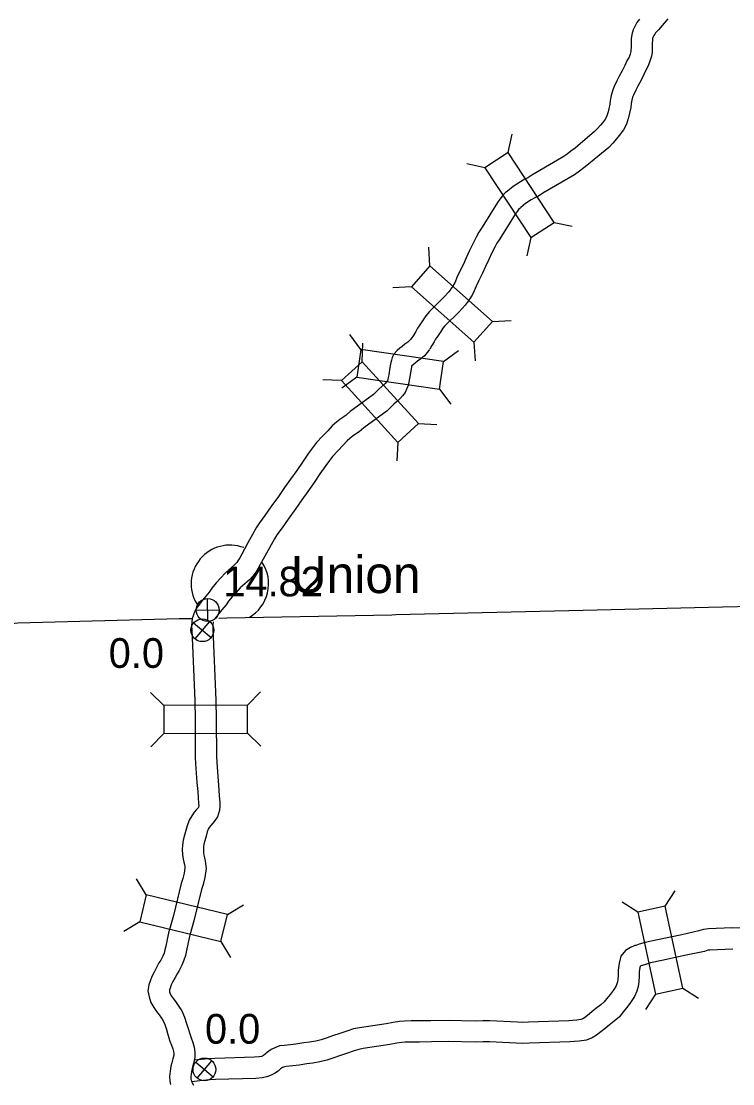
# Model space of a CAD drawing. Extents: x -939622 to -934222, y 1383701 to 1385301.
# Drawn here: x -936444.68 to -936414.36, y 1385072.19 to 1385117.45 of the extents above; entities that cross this region are included whole.
import ezdxf

# ---------------------------------------------------------------- set-up
doc = ezdxf.new("R2010")
doc.units = 0
for name, color, linetype in [('Level 10', 7, 'Continuous'), ('Level 2', 7, 'Continuous'), ('Level 20', 7, 'Continuous'), ('Level 24', 7, 'Continuous'), ('Level 25', 7, 'Continuous'), ('Level 26', 7, 'Continuous')]:
    doc.layers.add(name, color=color, linetype=linetype)

msp = doc.modelspace()

# ---------------------------------------------------------------- linework, layer by layer
at = {"layer": 'Level 10'}
for points in [[(-936418.331, 1385117.544), (-936418.445, 1385117.392), (-936418.516, 1385117.26), (-936418.606, 1385117.089), (-936418.661, 1385116.884), (-936418.68, 1385116.695), (-936418.688, 1385116.573), (-936418.688, 1385116.432), (-936418.688, 1385116.335), (-936418.694, 1385116.229), (-936418.707, 1385116.155), (-936418.734, 1385116.054), (-936418.778, 1385115.926), (-936418.858, 1385115.788), (-936418.962, 1385115.564), (-936419.067, 1385115.341), (-936419.195, 1385115.105), (-936419.298, 1385114.907), (-936419.406, 1385114.674), (-936419.474, 1385114.523), (-936419.539, 1385114.293), (-936419.577, 1385114.079), (-936419.596, 1385113.912), (-936419.633, 1385113.725), (-936419.665, 1385113.586), (-936419.72, 1385113.42), (-936419.781, 1385113.299), (-936419.908, 1385113.129), (-936419.993, 1385113.021), (-936420.135, 1385112.865), (-936420.258, 1385112.733), (-936420.85, 1385112.25), (-936421.077, 1385112.051), (-936421.251, 1385111.912), (-936421.412, 1385111.791), (-936421.581, 1385111.674), (-936421.821, 1385111.54), (-936422.921, 1385110.889), (-936423.088, 1385110.782), (-936423.213, 1385110.717), (-936423.406, 1385110.612), (-936423.718, 1385110.407), (-936423.95, 1385110.219), (-936424.049, 1385110.138), (-936424.17, 1385110.01), (-936424.276, 1385109.871), (-936424.377, 1385109.723), (-936425.031, 1385108.681), (-936425.184, 1385108.463), (-936425.291, 1385108.256), (-936425.431, 1385107.972), (-936425.569, 1385107.682), (-936425.714, 1385107.371), (-936425.833, 1385107.098), (-936425.983, 1385106.804), (-936426.11, 1385106.539), (-936426.192, 1385106.342), (-936426.255, 1385106.22), (-936426.292, 1385106.157), (-936426.321, 1385106.12), (-936426.364, 1385106.056), (-936426.404, 1385105.998), (-936426.458, 1385105.93), (-936426.662, 1385105.7), (-936426.889, 1385105.478), (-936427.017, 1385105.355), (-936427.153, 1385105.217), (-936427.286, 1385105.091), (-936427.436, 1385104.901), (-936427.547, 1385104.734), (-936427.688, 1385104.524), (-936427.788, 1385104.381), (-936427.866, 1385104.241), (-936427.95, 1385104.095), (-936428.031, 1385103.966)], [(-936417.125, 1385117.549), (-936417.52, 1385117.085), (-936417.647, 1385116.956), (-936417.684, 1385116.907), (-936417.722, 1385116.837), (-936417.763, 1385116.758), (-936417.773, 1385116.721), (-936417.783, 1385116.621), (-936417.788, 1385116.545), (-936417.788, 1385116.433), (-936417.788, 1385116.308), (-936417.798, 1385116.124), (-936417.827, 1385115.963), (-936417.872, 1385115.792), (-936417.956, 1385115.55), (-936418.059, 1385115.371), (-936418.148, 1385115.181), (-936418.264, 1385114.935), (-936418.4, 1385114.683), (-936418.49, 1385114.51), (-936418.587, 1385114.3), (-936418.626, 1385114.213), (-936418.66, 1385114.092), (-936418.685, 1385113.95), (-936418.706, 1385113.773), (-936418.753, 1385113.537), (-936418.797, 1385113.344), (-936418.886, 1385113.073), (-936419.013, 1385112.823), (-936419.193, 1385112.582), (-936419.305, 1385112.439), (-936419.472, 1385112.256), (-936419.641, 1385112.074), (-936420.268, 1385111.563), (-936420.499, 1385111.36), (-936420.7, 1385111.2), (-936420.885, 1385111.061), (-936421.105, 1385110.909), (-936421.373, 1385110.759), (-936422.45, 1385110.122), (-936422.636, 1385110.003), (-936422.789, 1385109.923), (-936422.944, 1385109.839), (-936423.186, 1385109.68), (-936423.382, 1385109.521), (-936423.436, 1385109.477), (-936423.483, 1385109.427), (-936423.546, 1385109.345), (-936423.624, 1385109.23), (-936424.281, 1385108.183), (-936424.412, 1385107.996), (-936424.488, 1385107.85), (-936424.621, 1385107.58), (-936424.755, 1385107.298), (-936424.894, 1385107.001), (-936425.019, 1385106.714), (-936425.176, 1385106.405), (-936425.288, 1385106.172), (-936425.375, 1385105.962), (-936425.467, 1385105.785), (-936425.544, 1385105.653), (-936425.591, 1385105.592), (-936425.623, 1385105.545), (-936425.68, 1385105.463), (-936425.766, 1385105.353), (-936426.01, 1385105.079), (-936426.263, 1385104.831), (-936426.386, 1385104.713), (-936426.524, 1385104.574), (-936426.62, 1385104.483), (-936426.707, 1385104.373), (-936426.798, 1385104.234), (-936426.945, 1385104.015), (-936427.025, 1385103.902), (-936427.083, 1385103.797), (-936427.178, 1385103.632), (-936427.269, 1385103.487)], [(-936428.014, 1385103.991), (-936428.079, 1385103.901), (-936428.129, 1385103.845), (-936428.205, 1385103.78), (-936428.328, 1385103.689), (-936428.45, 1385103.597), (-936428.544, 1385103.519), (-936428.657, 1385103.421), (-936428.8, 1385103.275), (-936428.87, 1385103.127), (-936428.906, 1385103.018), (-936428.933, 1385102.907), (-936428.97, 1385102.697), (-936429.015, 1385102.385), (-936429.038, 1385102.276), (-936429.058, 1385102.194), (-936429.074, 1385102.148), (-936429.092, 1385102.109), (-936429.107, 1385102.09), (-936429.175, 1385102.02), (-936429.299, 1385101.906), (-936429.436, 1385101.778), (-936429.56, 1385101.647), (-936429.659, 1385101.557), (-936430.654, 1385100.829), (-936430.829, 1385100.671), (-936430.933, 1385100.603), (-936431.098, 1385100.486), (-936431.245, 1385100.377), (-936431.421, 1385100.218), (-936431.618, 1385100.003), (-936431.833, 1385099.778), (-936432.098, 1385099.502), (-936432.269, 1385099.279), (-936432.431, 1385099.05), (-936432.695, 1385098.671), (-936432.934, 1385098.311), (-936433.196, 1385097.938), (-936433.458, 1385097.584), (-936433.716, 1385097.209), (-936434.04, 1385096.762), (-936434.29, 1385096.399), (-936434.52, 1385096.088), (-936434.663, 1385095.866), (-936434.815, 1385095.586), (-936435.018, 1385095.227), (-936435.164, 1385094.963), (-936435.279, 1385094.747), (-936435.363, 1385094.6), (-936435.441, 1385094.47), (-936435.495, 1385094.393), (-936435.574, 1385094.314), (-936435.975, 1385093.953), (-936436.179, 1385093.734), (-936436.369, 1385093.526), (-936436.557, 1385093.297), (-936436.67, 1385093.134), (-936436.817, 1385092.954), (-936436.959, 1385092.784), (-936437.055, 1385092.656), (-936437.115, 1385092.577), (-936437.175, 1385092.497), (-936437.232, 1385092.405), (-936437.263, 1385092.346), (-936437.314, 1385092.253), (-936437.356, 1385092.119), (-936437.39, 1385092.002), (-936437.397, 1385091.945)], [(-936427.286, 1385103.461), (-936427.377, 1385103.337), (-936427.496, 1385103.203), (-936427.643, 1385103.076), (-936427.79, 1385102.967), (-936427.891, 1385102.891), (-936427.962, 1385102.832), (-936428.041, 1385102.764), (-936428.042, 1385102.763), (-936428.051, 1385102.722), (-936428.082, 1385102.553), (-936428.128, 1385102.231), (-936428.159, 1385102.08), (-936428.193, 1385101.939), (-936428.239, 1385101.809), (-936428.317, 1385101.64), (-936428.424, 1385101.5), (-936428.548, 1385101.373), (-936428.688, 1385101.245), (-936428.802, 1385101.139), (-936428.929, 1385101.005), (-936429.088, 1385100.86), (-936430.085, 1385100.13), (-936430.279, 1385099.954), (-936430.428, 1385099.858), (-936430.569, 1385099.758), (-936430.674, 1385099.68), (-936430.786, 1385099.579), (-936430.962, 1385099.387), (-936431.184, 1385099.156), (-936431.414, 1385098.915), (-936431.545, 1385098.745), (-936431.695, 1385098.533), (-936431.951, 1385098.165), (-936432.191, 1385097.804), (-936432.466, 1385097.412), (-936432.725, 1385097.061), (-936432.981, 1385096.69), (-936433.305, 1385096.242), (-936433.557, 1385095.877), (-936433.779, 1385095.575), (-936433.889, 1385095.406), (-936434.028, 1385095.149), (-936434.232, 1385094.788), (-936434.373, 1385094.534), (-936434.491, 1385094.312), (-936434.585, 1385094.147), (-936434.686, 1385093.979), (-936434.805, 1385093.811), (-936434.954, 1385093.661), (-936435.343, 1385093.31), (-936435.518, 1385093.123), (-936435.689, 1385092.937), (-936435.838, 1385092.754), (-936435.95, 1385092.593), (-936436.123, 1385092.381), (-936436.254, 1385092.224), (-936436.337, 1385092.113), (-936436.398, 1385092.033), (-936436.431, 1385091.99), (-936436.449, 1385091.96), (-936436.452, 1385091.955)], [(-936437.351, 1385092.136), (-936437.356, 1385092.119), (-936437.39, 1385092.002), (-936437.408, 1385091.85), (-936437.419, 1385091.696), (-936437.412, 1385091.531), (-936437.284, 1385088.513)], [(-936436.492, 1385091.865), (-936436.495, 1385091.858), (-936436.505, 1385091.823), (-936436.512, 1385091.764), (-936436.518, 1385091.683), (-936436.513, 1385091.572), (-936436.384, 1385088.526)], [(-936437.284, 1385088.513), (-936437.272, 1385087.711), (-936437.263, 1385086.075), (-936437.23, 1385085.614), (-936437.189, 1385085.026), (-936437.153, 1385084.64), (-936437.134, 1385084.374), (-936437.117, 1385084.14), (-936437.112, 1385084.02), (-936437.112, 1385084.015), (-936437.12, 1385083.99), (-936437.13, 1385083.963), (-936437.138, 1385083.95), (-936437.205, 1385083.868), (-936437.301, 1385083.754), (-936437.414, 1385083.609), (-936437.526, 1385083.422), (-936437.609, 1385083.184), (-936437.664, 1385082.972), (-936437.721, 1385082.781), (-936437.778, 1385082.571), (-936437.804, 1385082.358), (-936437.814, 1385082.165), (-936437.805, 1385081.952), (-936437.774, 1385081.753), (-936437.742, 1385081.624), (-936437.724, 1385081.526), (-936437.708, 1385081.44), (-936437.7, 1385081.371), (-936437.733, 1385081.163), (-936437.792, 1385080.936), (-936437.864, 1385080.715), (-936438.195, 1385079.36), (-936438.357, 1385078.758)], [(-936436.384, 1385088.526), (-936436.372, 1385087.72), (-936436.363, 1385086.11), (-936436.332, 1385085.677), (-936436.292, 1385085.1), (-936436.255, 1385084.713), (-936436.237, 1385084.438), (-936436.219, 1385084.192), (-936436.21, 1385084), (-936436.224, 1385083.842), (-936436.266, 1385083.704), (-936436.319, 1385083.561), (-936436.408, 1385083.421), (-936436.511, 1385083.294), (-936436.601, 1385083.188), (-936436.669, 1385083.1), (-936436.707, 1385083.037), (-936436.747, 1385082.923), (-936436.797, 1385082.73), (-936436.856, 1385082.533), (-936436.893, 1385082.398), (-936436.907, 1385082.28), (-936436.913, 1385082.16), (-936436.908, 1385082.042), (-936436.891, 1385081.93), (-936436.862, 1385081.813), (-936436.839, 1385081.69), (-936436.818, 1385081.576), (-936436.791, 1385081.355), (-936436.851, 1385080.978), (-936436.928, 1385080.683), (-936436.998, 1385080.468), (-936437.323, 1385079.137), (-936437.487, 1385078.525)], [(-936438.357, 1385078.758), (-936438.395, 1385078.615), (-936438.512, 1385078.055), (-936438.552, 1385077.888), (-936438.592, 1385077.753), (-936438.646, 1385077.619), (-936438.728, 1385077.46), (-936438.807, 1385077.336), (-936438.915, 1385077.146), (-936439.019, 1385076.947), (-936439.112, 1385076.753), (-936439.183, 1385076.56), (-936439.236, 1385076.4), (-936439.278, 1385076.142), (-936439.231, 1385075.892), (-936439.157, 1385075.654), (-936439.032, 1385075.434), (-936438.912, 1385075.271), (-936438.798, 1385075.121), (-936438.703, 1385074.986), (-936438.633, 1385074.877), (-936438.564, 1385074.708), (-936438.49, 1385074.496), (-936438.432, 1385074.284), (-936438.343, 1385074.006), (-936438.274, 1385073.835), (-936438.222, 1385073.681), (-936438.19, 1385073.562), (-936438.178, 1385073.485), (-936438.181, 1385073.411)], [(-936414.398, 1385078.826), (-936415.386, 1385078.785), (-936415.599, 1385078.766), (-936415.8, 1385078.699), (-936416.531, 1385078.54)], [(-936414.402, 1385078.826), (-936413.627, 1385078.866)], [(-936437.487, 1385078.525), (-936437.519, 1385078.406), (-936437.634, 1385077.86), (-936437.681, 1385077.658), (-936437.741, 1385077.454), (-936437.828, 1385077.242), (-936437.947, 1385077.011), (-936438.036, 1385076.873), (-936438.124, 1385076.716), (-936438.214, 1385076.543), (-936438.282, 1385076.402), (-936438.334, 1385076.262), (-936438.36, 1385076.185), (-936438.365, 1385076.153), (-936438.357, 1385076.11), (-936438.327, 1385076.014), (-936438.276, 1385075.925), (-936438.192, 1385075.811), (-936438.071, 1385075.653), (-936437.955, 1385075.487), (-936437.831, 1385075.294), (-936437.722, 1385075.028), (-936437.63, 1385074.764), (-936437.569, 1385074.539), (-936437.496, 1385074.311), (-936437.43, 1385074.148), (-936437.361, 1385073.944), (-936437.307, 1385073.747), (-936437.276, 1385073.536), (-936437.281, 1385073.377)], [(-936416.531, 1385078.54), (-936417.565, 1385078.316), (-936418.085, 1385078.21), (-936418.341, 1385078.131), (-936418.488, 1385078.086)], [(-936418.488, 1385078.086), (-936418.53, 1385078.073), (-936418.71, 1385077.999), (-936418.93, 1385077.861), (-936419.122, 1385077.624), (-936419.2, 1385077.332), (-936419.245, 1385077.033), (-936419.246, 1385076.797), (-936419.257, 1385076.622), (-936419.27, 1385076.531), (-936419.296, 1385076.442), (-936419.344, 1385076.332), (-936419.449, 1385076.166), (-936419.58, 1385075.997), (-936419.723, 1385075.817), (-936419.834, 1385075.681), (-936419.986, 1385075.553), (-936420.186, 1385075.392), (-936420.363, 1385075.249), (-936420.541, 1385075.103), (-936420.67, 1385075.004), (-936420.75, 1385074.955), (-936420.826, 1385074.925), (-936421.001, 1385074.899), (-936421.338, 1385074.877), (-936423.065, 1385074.817), (-936423.329, 1385074.803), (-936423.527, 1385074.817), (-936424.702, 1385074.874), (-936425.009, 1385074.87), (-936425.333, 1385074.862), (-936426.478, 1385074.891), (-936427.218, 1385074.876), (-936427.717, 1385074.864), (-936428.059, 1385074.865), (-936428.342, 1385074.861), (-936428.564, 1385074.849), (-936428.832, 1385074.802), (-936429.128, 1385074.744), (-936430.263, 1385074.575), (-936430.514, 1385074.524), (-936430.76, 1385074.445), (-936431.102, 1385074.335), (-936431.413, 1385074.226), (-936431.643, 1385074.144), (-936431.893, 1385074.062), (-936432.125, 1385074.011), (-936432.388, 1385073.964), (-936432.633, 1385073.937), (-936432.969, 1385073.877), (-936433.201, 1385073.846), (-936433.475, 1385073.822), (-936433.667, 1385073.8), (-936433.872, 1385073.726), (-936434.022, 1385073.646), (-936434.185, 1385073.529), (-936434.279, 1385073.446), (-936434.356, 1385073.396), (-936434.401, 1385073.371), (-936434.443, 1385073.355), (-936434.542, 1385073.338), (-936434.737, 1385073.318), (-936436.426, 1385073.268), (-936436.699, 1385073.255), (-936437.166, 1385073.209), (-936437.307, 1385073.191)], [(-936416.34, 1385077.661), (-936417.38, 1385077.435), (-936417.863, 1385077.336), (-936418.077, 1385077.271), (-936418.223, 1385077.226)], [(-936414.36, 1385077.927), (-936415.329, 1385077.886), (-936415.415, 1385077.879), (-936415.559, 1385077.83), (-936416.34, 1385077.661)], [(-936418.223, 1385077.226), (-936418.227, 1385077.225), (-936418.297, 1385077.196), (-936418.306, 1385077.19), (-936418.317, 1385077.148), (-936418.345, 1385076.964), (-936418.346, 1385076.767), (-936418.361, 1385076.527), (-936418.389, 1385076.34), (-936418.446, 1385076.138), (-936418.546, 1385075.909), (-936418.712, 1385075.647), (-936418.872, 1385075.442), (-936419.021, 1385075.254), (-936419.19, 1385075.047), (-936419.414, 1385074.859), (-936419.62, 1385074.692), (-936419.796, 1385074.55), (-936419.982, 1385074.398), (-936420.159, 1385074.261), (-936420.346, 1385074.148), (-936420.59, 1385074.05), (-936420.906, 1385074.003), (-936421.293, 1385073.978), (-936423.024, 1385073.918), (-936423.335, 1385073.901), (-936423.581, 1385073.918), (-936424.718, 1385073.973), (-936424.992, 1385073.97), (-936425.334, 1385073.961), (-936426.481, 1385073.991), (-936427.198, 1385073.976), (-936427.707, 1385073.964), (-936428.054, 1385073.965), (-936428.311, 1385073.961), (-936428.46, 1385073.953), (-936428.669, 1385073.916), (-936428.976, 1385073.857), (-936430.106, 1385073.689), (-936430.285, 1385073.652), (-936430.486, 1385073.587), (-936430.816, 1385073.482), (-936431.112, 1385073.378), (-936431.352, 1385073.293), (-936431.656, 1385073.193), (-936431.948, 1385073.129), (-936432.258, 1385073.072), (-936432.504, 1385073.045), (-936432.831, 1385072.987), (-936433.102, 1385072.951), (-936433.384, 1385072.926), (-936433.461, 1385072.918), (-936433.506, 1385072.901), (-936433.545, 1385072.88), (-936433.624, 1385072.823), (-936433.735, 1385072.727), (-936433.889, 1385072.627), (-936434.021, 1385072.552), (-936434.206, 1385072.484), (-936434.417, 1385072.446), (-936434.677, 1385072.419), (-936436.392, 1385072.368), (-936436.634, 1385072.357), (-936437.064, 1385072.315), (-936437.407, 1385072.27)], [(-936438.181, 1385073.411), (-936438.21, 1385073.257), (-936438.262, 1385073.08), (-936438.298, 1385072.939), (-936438.324, 1385072.727), (-936438.356, 1385072.503), (-936438.338, 1385072.294), (-936438.317, 1385072.154)], [(-936437.281, 1385073.377), (-936437.284, 1385073.309), (-936437.334, 1385073.046), (-936437.394, 1385072.842), (-936437.412, 1385072.771), (-936437.432, 1385072.609), (-936437.451, 1385072.477), (-936437.444, 1385072.399), (-936437.436, 1385072.347), (-936437.426, 1385072.312), (-936437.386, 1385072.23), (-936437.336, 1385072.134)]]:
    msp.add_lwpolyline(points, dxfattribs=at)
at = {"layer": 'Level 2'}
for points in [[(-936414.79, 1385092.509), (-936413.507, 1385092.54), (-936405.653, 1385092.53), (-936405.584, 1385092.532), (-936397.983, 1385092.563), (-936397.749, 1385092.56), (-936390.193, 1385092.575), (-936389.791, 1385092.583), (-936382.219, 1385092.758), (-936381.889, 1385092.764), (-936374.283, 1385092.849), (-936365.65, 1385093.065), (-936365.569, 1385093.073), (-936363.852, 1385093.128)], [(-936414.79, 1385092.509), (-936413.507, 1385092.54), (-936405.653, 1385092.53), (-936405.584, 1385092.532), (-936397.983, 1385092.563), (-936397.749, 1385092.56), (-936390.193, 1385092.575), (-936389.791, 1385092.583), (-936382.219, 1385092.758), (-936381.889, 1385092.764), (-936374.283, 1385092.849), (-936365.65, 1385093.065), (-936365.569, 1385093.073), (-936363.91, 1385093.126)], [(-936436.263, 1385092.027), (-936435.915, 1385092.038), (-936428.89, 1385092.167), (-936428.711, 1385092.177), (-936420.739, 1385092.361), (-936414.79, 1385092.509)], [(-936436.216, 1385092.028), (-936435.915, 1385092.038), (-936428.89, 1385092.167), (-936428.711, 1385092.177), (-936420.739, 1385092.361), (-936414.79, 1385092.509)], [(-936470.081, 1385091.569), (-936468.435, 1385091.581), (-936460.488, 1385091.671), (-936460.413, 1385091.678), (-936452.886, 1385091.7), (-936452.847, 1385091.701), (-936444.945, 1385091.81), (-936444.823, 1385091.819), (-936437.941, 1385092.01), (-936437.39, 1385092.012)], [(-936470.081, 1385091.569), (-936468.435, 1385091.581), (-936460.488, 1385091.671), (-936460.413, 1385091.678), (-936452.886, 1385091.7), (-936452.847, 1385091.701), (-936444.945, 1385091.81), (-936444.823, 1385091.819), (-936437.941, 1385092.01), (-936437.47, 1385092.012)]]:
    msp.add_lwpolyline(points, dxfattribs=at)
at = {"layer": 'Level 20'}
for p, q in [((-936423.925, 1385111.864), (-936423.764, 1385112.64)), ((-936424.918, 1385111.213), (-936425.694, 1385111.374)), ((-936421.971, 1385108.884), (-936421.195, 1385108.723)), ((-936422.964, 1385108.233), (-936423.126, 1385107.457)), ((-936427.262, 1385107.03), (-936427.309, 1385107.82)), ((-936428.051, 1385106.141), (-936428.842, 1385106.095)), ((-936424.598, 1385104.662), (-936423.807, 1385104.709)), ((-936430.205, 1385103.467), (-936430.679, 1385104.101)), ((-936430.155, 1385102.945), (-936430.119, 1385103.736)), ((-936425.387, 1385103.774), (-936425.34, 1385102.984)), ((-936426.678, 1385102.957), (-936426.043, 1385103.431)), ((-936431.032, 1385102.144), (-936431.823, 1385102.18)), ((-936430.375, 1385102.291), (-936431.009, 1385101.817)), ((-936426.848, 1385101.781), (-936426.373, 1385101.146)), ((-936427.752, 1385100.313), (-936426.961, 1385100.276)), ((-936428.629, 1385099.512), (-936428.665, 1385098.721)), ((-936438.606, 1385088.3), (-936439.169, 1385088.857)), ((-936435.042, 1385088.319), (-936434.485, 1385088.882)), ((-936438.6, 1385087.112), (-936439.157, 1385086.549)), ((-936435.036, 1385087.131), (-936434.473, 1385086.574)), ((-936439.348, 1385080.244), (-936439.76, 1385080.921)), ((-936417.244, 1385079.748), (-936416.816, 1385080.414)), ((-936418.405, 1385079.496), (-936419.071, 1385079.925)), ((-936435.886, 1385079.399), (-936435.209, 1385079.81)), ((-936439.63, 1385079.09), (-936440.307, 1385078.679)), ((-936436.168, 1385078.245), (-936435.757, 1385077.568)), ((-936417.65, 1385076.013), (-936418.078, 1385075.347)), ((-936416.489, 1385076.265), (-936415.823, 1385075.837))]:
    msp.add_line(p, q, dxfattribs=at)
for points in [[(-936421.971, 1385108.884), (-936423.925, 1385111.864), (-936424.918, 1385111.213), (-936422.964, 1385108.233)], [(-936424.598, 1385104.662), (-936427.262, 1385107.03), (-936428.051, 1385106.141), (-936425.387, 1385103.774)], [(-936430.375, 1385102.291), (-936426.848, 1385101.781), (-936426.678, 1385102.957), (-936430.205, 1385103.467)], [(-936431.032, 1385102.144), (-936428.629, 1385099.512), (-936427.752, 1385100.313), (-936430.155, 1385102.945)], [(-936438.6, 1385087.112), (-936435.036, 1385087.131), (-936435.042, 1385088.319), (-936438.606, 1385088.3)], [(-936435.886, 1385079.399), (-936439.348, 1385080.244), (-936439.63, 1385079.09), (-936436.168, 1385078.245)], [(-936416.489, 1385076.265), (-936417.244, 1385079.748), (-936418.405, 1385079.496), (-936417.65, 1385076.013)]]:
    msp.add_lwpolyline(points, close=True, dxfattribs=at)
at = {"layer": 'Level 24'}
for start, end in [(69.1456, 210.9637), (299.8989, 33.6901)]:
    msp.add_arc((-936435.785, 1385093.485), 1.65, start, end, dxfattribs=at)
at = {"layer": 'Level 26'}
for p, q in [((-936436.719, 1385091.88), (-936436.742, 1385092.856)), ((-936437.219, 1385092.357), (-936436.242, 1385092.379)), ((-936437.331, 1385091.824), (-936436.584, 1385091.197)), ((-936437.27, 1385091.137), (-936436.644, 1385091.884)), ((-936437.182, 1385072.425), (-936436.556, 1385073.172)), ((-936437.242, 1385073.112), (-936436.495, 1385072.486))]:
    msp.add_line(p, q, dxfattribs=at)
for centre, radius in [((-936436.73, 1385092.368), 0.488), ((-936436.957, 1385091.51), 0.487), ((-936436.869, 1385072.799), 0.487)]:
    msp.add_circle(centre, radius, dxfattribs=at)

# ---------------------------------------------------------------- texts
at = {"layer": 'Level 24'}
msp.add_text('Union', height=1.584, dxfattribs=at).set_placement((-936433.193, 1385093.091))
at = {"layer": 'Level 25'}
for s, p in [('14.82', (-936436.065, 1385092.952)), ('0.0', (-936440.949, 1385089.905)), ('0.0', (-936436.846, 1385073.898))]:
    msp.add_text(s, height=1.2672, dxfattribs=at).set_placement(p)

doc.saveas('drawing.dxf')
